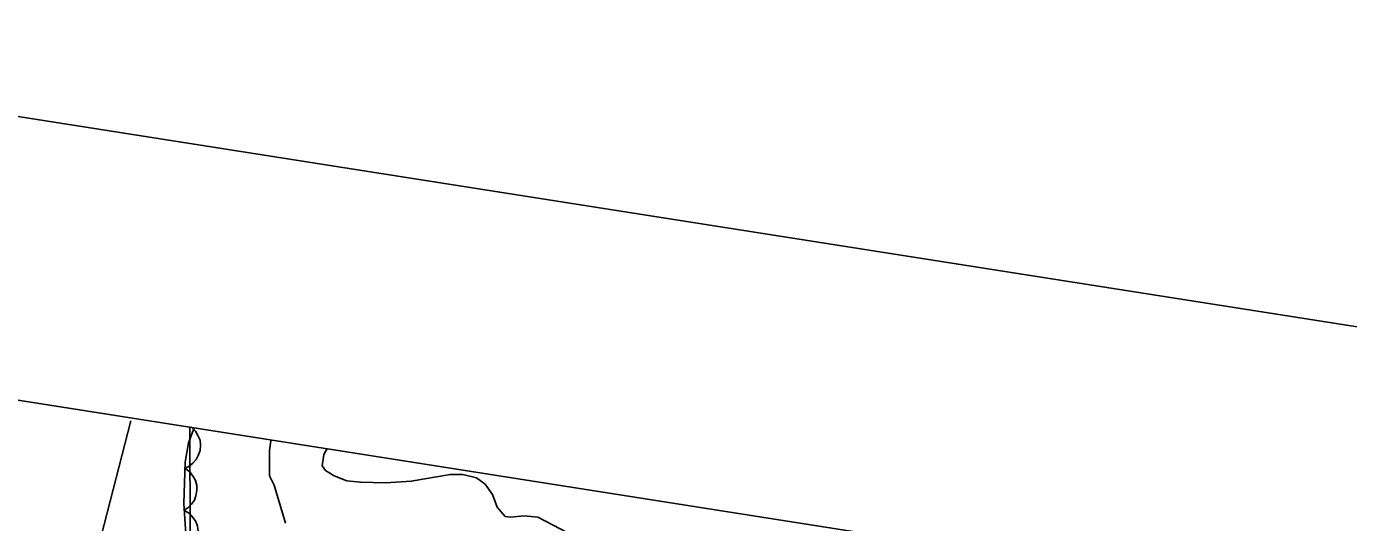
# Model space of a CAD drawing. Extents: x 282461 to 284471, y 5554090 to 5557646.
# Drawn here: x 283866.9 to 283961.1, y 5556949.3 to 5556984.7 of the extents above; entities that cross this region are included whole.
import ezdxf

# ---------------------------------------------------------------- set-up
doc = ezdxf.new("R2010")
doc.units = 0
for name, color, linetype in [('Niveau 1', 7, 'Continuous'), ('Niveau 2', 7, 'Continuous'), ('Niveau 4', 7, 'Continuous'), ('Niveau 44', 7, 'Continuous'), ('Niveau 60', 7, 'Continuous'), ('Niveau 7', 7, 'Continuous')]:
    doc.layers.add(name, color=color, linetype=linetype)

msp = doc.modelspace()

# ---------------------------------------------------------------- linework, layer by layer
at = {"layer": 'Niveau 1'}
msp.add_lwpolyline([(283878.53, 5556956.12), (283878.55, 5556948.48)], dxfattribs=at)
at = {"layer": 'Niveau 2'}
msp.add_lwpolyline([(283870.82, 5556902.43), (283871.58, 5556906.65), (283872.76, 5556910.9), (283873.09, 5556913.08), (283871.84, 5556918.41), (283871.71, 5556920.84), (283869.46, 5556928.54), (283869.9, 5556932.6), (283869.69, 5556934.32), (283870.64, 5556940.52), (283872.2, 5556948.33), (283874.32, 5556956.58)], dxfattribs=at)
at = {"layer": 'Niveau 4'}
msp.add_lwpolyline([(283888.31, 5556954.59), (283888.08, 5556954.16), (283887.97, 5556953.37), (283888.2, 5556953.03), (283888.82, 5556952.64), (283889.73, 5556952.3), (283890.69, 5556952.19), (283892.5, 5556952.14), (283894.32, 5556952.26), (283897.09, 5556952.73), (283898, 5556952.73), (283898.96, 5556952.51), (283899.58, 5556952.06), (283900.1, 5556951.32), (283900.44, 5556950.42), (283901.01, 5556949.74), (283901.4, 5556949.69), (283902.37, 5556949.8), (283903.33, 5556949.69), (283906.56, 5556948.01)], dxfattribs=at)
at = {"layer": 'Niveau 44'}
for points in [[(283878.84, 5556956.07), (283878.44, 5556954.99), (283878.21, 5556953.63), (283878.11, 5556950.68), (283878.48, 5556944.87), (283878.58, 5556941.65), (283878.34, 5556938.32), (283877.43, 5556931.65), (283877.23, 5556926.41), (283876.9, 5556922.67), (283875.93, 5556917.08), (283874.28, 5556909.64), (283873.58, 5556905.74), (283872.18, 5556894.17), (283869.52, 5556878.73)], [(283878.63, 5556956.13), (283878.93, 5556955.84), (283879.13, 5556955.48), (283879.26, 5556955.18), (283879.29, 5556954.83), (283879.26, 5556954.46), (283879.13, 5556954.1), (283878.99, 5556953.8), (283878.75, 5556953.55), (283878.46, 5556953.32), (283878.13, 5556953.17)], [(283878.19, 5556953.16), (283878.53, 5556952.92), (283878.78, 5556952.59), (283878.94, 5556952.31), (283879.02, 5556951.96), (283879.04, 5556951.6), (283878.96, 5556951.22), (283878.86, 5556950.91), (283878.66, 5556950.62), (283878.4, 5556950.36), (283878.09, 5556950.17)], [(283878.14, 5556950.17), (283878.5, 5556949.96), (283878.78, 5556949.66), (283878.97, 5556949.39), (283879.08, 5556949.06), (283879.13, 5556948.69), (283879.09, 5556948.31), (283879.03, 5556947.99), (283878.85, 5556947.69), (283878.62, 5556947.4), (283878.33, 5556947.18)]]:
    msp.add_lwpolyline(points, dxfattribs=at)
at = {"layer": 'Niveau 60'}
for points in [[(284355.61, 5556901.31), (284433.31, 5557395.23), (283002.02, 5557620.39), (282924.32, 5557126.47), (284355.61, 5556901.31)], [(282485.97, 5554340.04), (282921.22, 5557106.72), (284352.51, 5556881.56), (283917.27, 5554114.87), (282485.97, 5554340.04)]]:
    msp.add_lwpolyline(points, dxfattribs=at)
at = {"layer": 'Niveau 7'}
msp.add_lwpolyline([(283884.36, 5556955.21), (283884.31, 5556955.14), (283884.2, 5556954.46), (283884.2, 5556952.65), (283884.54, 5556951.97), (283885.35, 5556949.26)], dxfattribs=at)

doc.saveas('drawing.dxf')
